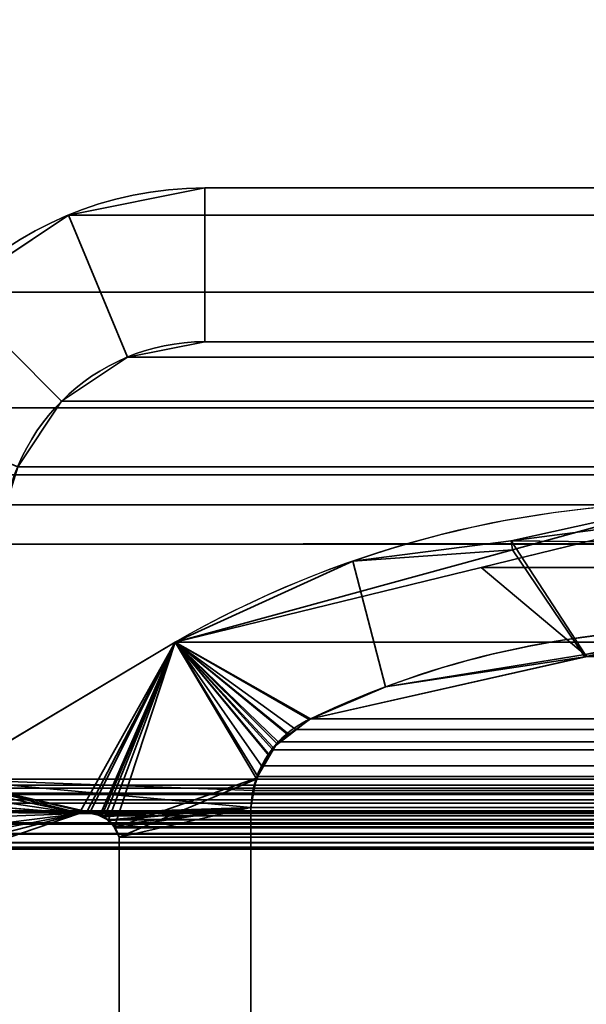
# Model space of a CAD drawing. Header units: millimetres. Extents: x -488 to 6688, y -115 to 115.
# Tile 602 of 656: x 1137.14 to 1141.56, y 9.33 to 17.01. Entities that reach past the tile are written whole.
import ezdxf

# ---------------------------------------------------------------- set-up
doc = ezdxf.new("R2010")
doc.units = ezdxf.units.MM
doc.layers.add('151', color=7, linetype='Continuous', true_color=0xffffff)

# ---------------------------------------------------------------- blocks, each defined once
blk = doc.blocks.new('UG_SURFACE_002')
at = {"layer": '151', "color": 252, "linetype": 'Continuous', "lineweight": 35}
for points in [[(2037.4999, -15, 2194.2501), (2037.4999, 115, 2194.2501), (962.5, 115, 2194.2501), (962.5, -15, 2194.2501)], [(1112.5, -15, 2044.25), (1112.5, 115, 2044.25), (1887.5, 115, 2044.25), (1887.5, -15, 2044.25)]]:
    blk.add_3dface(points, dxfattribs=at)
blk = doc.blocks.new('UG_SURFACE_110')
at = {"layer": '151', "color": 7, "linetype": 'Continuous', "lineweight": 35}
for points in [[(1140.9692, 12.9471, -10.75), (1142.3141, 13.2421, 2014.936), (1143.6585, 12.9161, 2013.5915)], [(1140.9692, 12.9471, -10.75), (1140.9799, 12.8766, 2016.2702), (1142.3141, 13.2421, 2014.936)], [(1143.6585, 12.9161, 2013.5915), (1143.0629, 13.2198, -10.75), (1140.9692, 12.9471, -10.75)], [(1140.9692, 12.9471, -10.75), (1143.0629, 13.2198, -10.75), (1142.7267, 12.2515, -10.75), (1141.5483, 12.0599, -10.75)], [(1141.5437, 12.0419, 2015.7063), (1142.4879, 12.2561, 2014.7622), (1142.3141, 13.2421, 2014.936), (1140.9799, 12.8766, 2016.2702)], [(1140.9799, 12.8766, 2016.2702), (1140.9692, 12.9471, -10.75), (1139.7345, 12.7862, -10.75)], [(1141.5483, 12.0599, -10.75), (1139.9906, 11.8066, -10.75), (1139.7345, 12.7862, -10.75), (1140.9692, 12.9471, -10.75)], [(1138.348, 12.1555, -10.75), (1138.348, 12.1555, 2018.9021), (1140.9799, 12.8766, 2016.2702)], [(1140.9799, 12.8766, 2016.2702), (1139.7345, 12.7862, -10.75), (1138.348, 12.1555, -10.75)], [(1140.9799, 12.8766, 2016.2702), (1138.348, 12.1555, 2018.9021), (1139.405, 11.5565, 2017.8449), (1141.5437, 12.0419, 2015.7063)], [(1138.348, 12.1555, -10.75), (1139.7345, 12.7862, -10.75), (1139.9906, 11.8066, -10.75), (1139.405, 11.5565, -10.75)], [(1142.4879, 12.2561, 2014.7622), (1141.5437, 12.0419, 2015.7063), (1141.5483, 12.0599, -10.75)], [(1142.4879, 12.2561, 2014.7622), (1141.5483, 12.0599, -10.75), (1142.7267, 12.2515, -10.75)], [(1137.6004, 10.8171, 2019.6495), (1138.348, 12.1555, 2018.9021), (1136.5554, 11.0875, 2020.6945), (1136.5168, 11.0506, 2020.7331)], [(1136.5554, 11.0875, 2020.6945), (1138.348, 12.1555, 2018.9021), (1138.348, 12.1555, -10.75), (1136.5554, 11.0875, -10.75)], [(1139.0861, 11.2703, -10.75), (1138.9794, 11.0884, -10.75), (1136.5554, 11.0875, -10.75), (1138.348, 12.1555, -10.75)], [(1137.6004, 10.8171, 2019.6495), (1137.6561, 10.826, 2019.594), (1138.348, 12.1555, 2018.9021)], [(1138.348, 12.1555, 2018.9021), (1137.6561, 10.826, 2019.594), (1137.6809, 10.8207, 2019.5692)], [(1138.348, 12.1555, 2018.9021), (1137.6809, 10.8207, 2019.5692), (1137.7604, 10.8037, 2019.4895)], [(1137.7604, 10.8037, 2019.4895), (1137.7774, 10.8, 2019.4726), (1138.348, 12.1555, 2018.9021)], [(1138.348, 12.1555, 2018.9021), (1137.7774, 10.8, 2019.4726), (1137.7958, 10.7898, 2019.4542)], [(1138.348, 12.1555, 2018.9021), (1137.7958, 10.7898, 2019.4542), (1137.8263, 10.7604, 2019.4237)], [(1137.8263, 10.7604, 2019.4237), (1137.8741, 10.7145, 2019.3758), (1138.348, 12.1555, 2018.9021)], [(1138.9816, 11.0946, 2018.2683), (1138.348, 12.1555, 2018.9021), (1137.8741, 10.7145, 2019.3758), (1137.8773, 10.7075, 2019.3727)], [(1138.348, 12.1555, -10.75), (1139.405, 11.5565, -10.75), (1139.2372, 11.4344, -10.75)], [(1138.348, 12.1555, -10.75), (1139.1413, 11.3646, -10.75), (1139.0861, 11.2703, -10.75)], [(1139.2372, 11.4344, -10.75), (1139.1413, 11.3646, -10.75), (1138.348, 12.1555, -10.75)], [(1138.348, 12.1555, 2018.9021), (1139.395, 11.552, 2017.8549), (1139.405, 11.5565, 2017.8449)], [(1138.348, 12.1555, 2018.9021), (1139.114, 11.3326, 2018.136), (1139.2355, 11.4275, 2018.0144)], [(1139.2355, 11.4275, 2018.0144), (1139.395, 11.552, 2017.8549), (1138.348, 12.1555, 2018.9021)], [(1138.348, 12.1555, 2018.9021), (1138.9816, 11.0946, 2018.2683), (1139.0796, 11.2708, 2018.1704)], [(1139.0796, 11.2708, 2018.1704), (1139.114, 11.3326, 2018.136), (1138.348, 12.1555, 2018.9021)], [(1141.5437, 12.0419, 2015.7063), (1139.405, 11.5565, 2017.8449), (1139.9906, 11.8066, -10.75)], [(1139.9906, 11.8066, -10.75), (1141.5483, 12.0599, -10.75), (1141.5437, 12.0419, 2015.7063)], [(1139.405, 11.5565, 2017.8449), (1139.405, 11.5565, -10.75), (1139.9906, 11.8066, -10.75)], [(1139.395, 11.552, 2017.8549), (1139.2355, 11.4275, 2018.0144), (1139.2372, 11.4344, -10.75)], [(1139.2372, 11.4344, -10.75), (1139.405, 11.5565, -10.75), (1139.405, 11.5565, 2017.8449)], [(1139.405, 11.5565, 2017.8449), (1139.395, 11.552, 2017.8549), (1139.2372, 11.4344, -10.75)], [(1139.2355, 11.4275, 2018.0144), (1139.114, 11.3326, 2018.136), (1139.1413, 11.3646, -10.75)], [(1139.1413, 11.3646, -10.75), (1139.2372, 11.4344, -10.75), (1139.2355, 11.4275, 2018.0144)], [(1139.114, 11.3326, 2018.136), (1139.0796, 11.2708, 2018.1704), (1139.0861, 11.2703, -10.75)], [(1139.0861, 11.2703, -10.75), (1139.1413, 11.3646, -10.75), (1139.114, 11.3326, 2018.136)], [(1138.9791, 11.086, -10.75), (1138.9794, 11.0884, -10.75), (1139.0796, 11.2708, 2018.1704)], [(1139.0796, 11.2708, 2018.1704), (1138.9816, 11.0946, 2018.2683), (1138.9791, 11.086, -10.75)], [(1138.9794, 11.0884, -10.75), (1139.0861, 11.2703, -10.75), (1139.0796, 11.2708, 2018.1704)], [(1136.5182, 11.052, -10.75), (1136.5554, 11.0875, -10.75), (1137.6004, 10.8171, -10.75)], [(1136.5554, 11.0875, -10.75), (1138.9794, 11.0884, -10.75), (1138.9791, 11.086, -10.75)], [(1136.5554, 11.0875, -10.75), (1137.704, 10.8235, -10.75), (1137.6816, 10.8221, -10.75)], [(1136.5554, 11.0875, -10.75), (1138.9384, 10.8663, -10.75), (1137.704, 10.8235, -10.75)], [(1137.6816, 10.8221, -10.75), (1137.6004, 10.8171, -10.75), (1136.5554, 11.0875, -10.75)], [(1138.9791, 11.086, -10.75), (1138.9384, 10.8663, -10.75), (1136.5554, 11.0875, -10.75)], [(1137.8773, 10.7075, 2019.3727), (1137.9112, 10.6334, 2019.3388), (1138.9799, 11.0856, 2018.27), (1138.9816, 11.0946, 2018.2683)], [(1138.9384, 10.8663, 2018.3115), (1138.9799, 11.0856, 2018.27), (1137.9112, 10.6334, 2019.3388)], [(1138.9384, 10.8663, -10.75), (1138.9791, 11.086, -10.75), (1138.9799, 11.0856, 2018.27)], [(1138.9799, 11.0856, 2018.27), (1138.9384, 10.8663, 2018.3115), (1138.9384, 10.8663, -10.75)], [(1138.9816, 11.0946, 2018.2683), (1138.9799, 11.0856, 2018.27), (1138.9791, 11.086, -10.75)], [(1136.4601, 10.9877, 2020.7899), (1136.4251, 10.9111, 2020.8249), (1137.6004, 10.8171, 2019.6495)], [(1136.428, 10.9101, -10.75), (1136.4608, 10.9883, -10.75), (1137.6004, 10.8171, -10.75)], [(1136.5168, 11.0506, 2020.7331), (1136.4673, 11.0036, 2020.7827), (1136.4601, 10.9877, 2020.7899), (1137.6004, 10.8171, 2019.6495)], [(1136.4608, 10.9883, -10.75), (1136.4669, 11.0027, -10.75), (1136.5182, 11.052, -10.75), (1137.6004, 10.8171, -10.75)], [(1136.4251, 10.9111, 2020.8249), (1136.4242, 10.9091, 2020.8259), (1136.4152, 10.8302, 2020.8347), (1137.6004, 10.8171, 2019.6495)], [(1137.6004, 10.8171, -10.75), (1136.4204, 10.8303, -10.75), (1136.4202, 10.8916, -10.75), (1136.428, 10.9101, -10.75)], [(1137.7594, 10.8038, -10.75), (1137.704, 10.8235, -10.75), (1138.9384, 10.8663, -10.75)], [(1138.9384, 10.8663, -10.75), (1137.7913, 10.7925, -10.75), (1137.7594, 10.8038, -10.75)], [(1137.8254, 10.7618, -10.75), (1137.7913, 10.7925, -10.75), (1138.9384, 10.8663, -10.75)], [(1138.9384, 10.8663, -10.75), (1137.8675, 10.724, -10.75), (1137.8254, 10.7618, -10.75)], [(1137.8756, 10.7071, -10.75), (1137.8675, 10.724, -10.75), (1138.9384, 10.8663, -10.75)], [(1138.9384, 10.8663, -10.75), (1137.9112, 10.6334, -10.75), (1137.8756, 10.7071, -10.75)], [(1138.9384, 10.8663, -10.75), (1138.9384, 5.7187, -10.75), (1137.9112, 6.3541, -10.75), (1137.9112, 10.6334, -10.75)], [(1138.9384, 5.7187, 2018.3115), (1138.9384, 10.8663, 2018.3115), (1137.9112, 10.6334, 2019.3388), (1137.9112, 6.3541, 2019.3388)], [(1138.9384, 5.7187, -10.75), (1138.9384, 10.8663, -10.75), (1138.9384, 10.8663, 2018.3115), (1138.9384, 5.7187, 2018.3115)], [(1136.8029, 10.5484, 2020.447), (1137.6004, 10.8171, 2019.6495), (1136.4152, 10.8302, 2020.8347)], [(1136.4205, 10.7742, -10.75), (1136.4204, 10.8303, -10.75), (1137.6004, 10.8171, -10.75)], [(1137.6004, 10.8171, -10.75), (1136.4671, 10.675, -10.75), (1136.428, 10.7445, -10.75), (1136.4205, 10.7742, -10.75)], [(1136.5216, 10.6109, -10.75), (1136.4887, 10.6366, -10.75), (1136.4671, 10.675, -10.75), (1137.6004, 10.8171, -10.75)], [(1136.6043, 10.5606, -10.75), (1136.575, 10.5689, -10.75), (1136.5216, 10.6109, -10.75), (1137.6004, 10.8171, -10.75)], [(1136.6043, 10.5606, -10.75), (1137.6004, 10.8171, -10.75), (1136.8029, 10.5484, -10.75), (1136.6998, 10.5363, -10.75)], [(1137.6004, 10.8171, 2019.6495), (1136.8029, 10.5484, 2020.447), (1136.8029, 10.5484, -10.75), (1137.6004, 10.8171, -10.75)], [(1137.6809, 10.8207, 2019.5692), (1137.6561, 10.826, 2019.594), (1137.6004, 10.8171, -10.75)], [(1137.6561, 10.826, 2019.594), (1137.6004, 10.8171, 2019.6495), (1137.6004, 10.8171, -10.75)], [(1137.6004, 10.8171, -10.75), (1137.6816, 10.8221, -10.75), (1137.6809, 10.8207, 2019.5692)], [(1137.6809, 10.8207, 2019.5692), (1137.6816, 10.8221, -10.75), (1137.704, 10.8235, -10.75)], [(1137.7604, 10.8037, 2019.4895), (1137.6809, 10.8207, 2019.5692), (1137.704, 10.8235, -10.75)], [(1137.704, 10.8235, -10.75), (1137.7594, 10.8038, -10.75), (1137.7604, 10.8037, 2019.4895)], [(1137.7958, 10.7898, 2019.4542), (1137.7594, 10.8038, -10.75), (1137.7913, 10.7925, -10.75)], [(1137.7958, 10.7898, 2019.4542), (1137.7774, 10.8, 2019.4726), (1137.7594, 10.8038, -10.75)], [(1137.7774, 10.8, 2019.4726), (1137.7604, 10.8037, 2019.4895), (1137.7594, 10.8038, -10.75)], [(1137.7913, 10.7925, -10.75), (1137.8254, 10.7618, -10.75), (1137.8263, 10.7604, 2019.4237)], [(1137.8263, 10.7604, 2019.4237), (1137.7958, 10.7898, 2019.4542), (1137.7913, 10.7925, -10.75)], [(1137.8741, 10.7145, 2019.3758), (1137.8254, 10.7618, -10.75), (1137.8675, 10.724, -10.75)], [(1137.8741, 10.7145, 2019.3758), (1137.8263, 10.7604, 2019.4237), (1137.8254, 10.7618, -10.75)], [(1137.8675, 10.724, -10.75), (1137.8756, 10.7071, -10.75), (1137.8773, 10.7075, 2019.3727)], [(1137.8773, 10.7075, 2019.3727), (1137.8741, 10.7145, 2019.3758), (1137.8675, 10.724, -10.75)], [(1137.9112, 10.6334, 2019.3388), (1137.8773, 10.7075, 2019.3727), (1137.8756, 10.7071, -10.75)], [(1137.8756, 10.7071, -10.75), (1137.9112, 10.6334, -10.75), (1137.9112, 10.6334, 2019.3388)], [(1137.9112, 6.3541, 2019.3388), (1137.9112, 10.6334, 2019.3388), (1137.9112, 10.6334, -10.75), (1137.9112, 6.3541, -10.75)]]:
    blk.add_3dface(points, dxfattribs=at)
blk = doc.blocks.new('UG_SURFACE_111')
at = {"layer": '151', "color": 7, "linetype": 'Continuous', "lineweight": 35}
for points in [[(1140.7354, 12.7374, 2016.5145), (1142.7813, 13.2362, 2014.4687), (1142.4994, 12.2561, 2014.7505), (1141.5641, 12.0446, 2015.6858)], [(1140.7354, 12.7374, 2016.5145), (1859.2646, 12.7374, 2016.5145), (1857.2187, 13.2362, 2014.4687)], [(1142.7813, 13.2362, 2014.4687), (1140.7354, 12.7374, 2016.5145), (1857.2187, 13.2362, 2014.4687)], [(1141.5641, 12.0446, 2015.6858), (1139.405, 11.5565, 2017.8449), (1138.348, 12.1555, 2018.9021), (1140.7354, 12.7374, 2016.5145)], [(1138.348, 12.1555, 2018.9021), (1861.652, 12.1555, 2018.9021), (1859.2646, 12.7374, 2016.5145), (1140.7354, 12.7374, 2016.5145)], [(1138.9928, 11.1065, 2018.2571), (1138.9546, 10.9977, 2018.2953), (1136.5554, 11.0875, 2020.6945), (1138.348, 12.1555, 2018.9021)], [(1863.4446, 11.0875, 2020.6945), (1861.652, 12.1555, 2018.9021), (1138.348, 12.1555, 2018.9021), (1136.5554, 11.0875, 2020.6945)], [(1138.348, 12.1555, 2018.9021), (1139.022, 11.19, 2018.2281), (1138.9928, 11.1065, 2018.2571)], [(1138.348, 12.1555, 2018.9021), (1139.405, 11.5565, 2017.8449), (1139.2902, 11.4749, 2017.9598)], [(1138.348, 12.1555, 2018.9021), (1139.1529, 11.3772, 2018.0972), (1139.1101, 11.316, 2018.1398)], [(1139.1101, 11.316, 2018.1398), (1139.022, 11.19, 2018.2281), (1138.348, 12.1555, 2018.9021)], [(1139.2902, 11.4749, 2017.9598), (1139.1529, 11.3772, 2018.0972), (1138.348, 12.1555, 2018.9021)], [(1860.595, 11.5565, 2017.8449), (1139.405, 11.5565, 2017.8449), (1141.5641, 12.0446, 2015.6858)], [(1139.2902, 11.4749, 2017.9598), (1139.405, 11.5565, 2017.8449), (1860.595, 11.5565, 2017.8449)], [(1860.595, 11.5565, 2017.8449), (1860.7128, 11.484, 2017.9627), (1139.2902, 11.4749, 2017.9598)], [(1860.7702, 11.4486, 2018.0202), (1139.1101, 11.316, 2018.1398), (1139.1529, 11.3772, 2018.0972)], [(1860.7702, 11.4486, 2018.0202), (1860.8896, 11.3135, 2018.1396), (1139.1101, 11.316, 2018.1398)], [(1139.1529, 11.3772, 2018.0972), (1139.2902, 11.4749, 2017.9598), (1860.7128, 11.484, 2017.9627)], [(1860.7128, 11.484, 2017.9627), (1860.7702, 11.4486, 2018.0202), (1139.1529, 11.3772, 2018.0972)], [(1139.022, 11.19, 2018.2281), (1139.1101, 11.316, 2018.1398), (1860.8896, 11.3135, 2018.1396)], [(1860.8896, 11.3135, 2018.1396), (1860.942, 11.2541, 2018.1921), (1139.022, 11.19, 2018.2281)], [(1860.942, 11.2541, 2018.1921), (1138.9928, 11.1065, 2018.2571), (1139.022, 11.19, 2018.2281)], [(1860.942, 11.2541, 2018.1921), (1861.0098, 11.1077, 2018.2598), (1138.9928, 11.1065, 2018.2571)], [(1136.5012, 11.0383, 2020.7489), (1136.5554, 11.0875, 2020.6945), (1137.6004, 10.8171, 2019.6495), (1136.8029, 10.5484, 2020.447)], [(1136.5554, 11.0875, 2020.6945), (1136.5012, 11.0383, 2020.7489), (1863.498, 11.0365, 2020.7479)], [(1136.5554, 11.0875, 2020.6945), (1138.9384, 10.8663, 2018.3115), (1137.7167, 10.8212, 2019.5334), (1137.6871, 10.8202, 2019.563)], [(1137.6871, 10.8202, 2019.563), (1137.6144, 10.8176, 2019.6357), (1136.5554, 11.0875, 2020.6945)], [(1137.6144, 10.8176, 2019.6357), (1137.6004, 10.8171, 2019.6495), (1136.5554, 11.0875, 2020.6945)], [(1138.9546, 10.9977, 2018.2953), (1138.9384, 10.8663, 2018.3115), (1136.5554, 11.0875, 2020.6945)], [(1863.498, 11.0365, 2020.7479), (1863.4446, 11.0875, 2020.6945), (1136.5554, 11.0875, 2020.6945)], [(1138.9546, 10.9977, 2018.2953), (1138.9928, 11.1065, 2018.2571), (1861.0098, 11.1077, 2018.2598)], [(1861.0098, 11.1077, 2018.2598), (1861.0249, 11.0751, 2018.275), (1138.9546, 10.9977, 2018.2953)], [(1861.0249, 11.0751, 2018.275), (1861.0616, 10.8663, 2018.3115), (1138.9546, 10.9977, 2018.2953)], [(1863.552, 10.9652, 2020.802), (1136.476, 11.0155, 2020.7739), (1136.4516, 10.9779, 2020.7984)], [(1136.5012, 11.0383, 2020.7489), (1136.476, 11.0155, 2020.7739), (1863.5329, 11.0032, 2020.7829)], [(1136.476, 11.0155, 2020.7739), (1863.552, 10.9652, 2020.802), (1863.5329, 11.0032, 2020.7829)], [(1863.5329, 11.0032, 2020.7829), (1863.498, 11.0365, 2020.7479), (1136.5012, 11.0383, 2020.7489)], [(1861.0616, 10.8663, 2018.3115), (1138.9384, 10.8663, 2018.3115), (1138.9546, 10.9977, 2018.2953)], [(1136.4319, 10.9258, 2020.818), (1136.4217, 10.8984, 2020.8285), (1863.5852, 10.846, 2020.8352)], [(1863.552, 10.9652, 2020.802), (1136.4472, 10.9664, 2020.8027), (1136.4319, 10.9258, 2020.818)], [(1136.4319, 10.9258, 2020.818), (1863.569, 10.9316, 2020.8189), (1863.552, 10.9652, 2020.802)], [(1136.4319, 10.9258, 2020.818), (1863.5697, 10.9274, 2020.8199), (1863.569, 10.9316, 2020.8189)], [(1863.5852, 10.846, 2020.8352), (1863.5697, 10.9274, 2020.8199), (1136.4319, 10.9258, 2020.818)], [(1136.4516, 10.9779, 2020.7984), (1136.4472, 10.9664, 2020.8027), (1863.552, 10.9652, 2020.802)], [(1863.5844, 10.8085, 2020.8344), (1136.4156, 10.8382, 2020.8344), (1136.4145, 10.8282, 2020.8354)], [(1136.4217, 10.8984, 2020.8285), (1136.4156, 10.8382, 2020.8344), (1863.5852, 10.846, 2020.8352)], [(1136.4156, 10.8382, 2020.8344), (1863.5851, 10.8384, 2020.8352), (1863.5852, 10.846, 2020.8352)], [(1863.5844, 10.8085, 2020.8344), (1863.5851, 10.8384, 2020.8352), (1136.4156, 10.8382, 2020.8344)], [(1137.76, 10.8, 2019.49), (1137.7167, 10.8212, 2019.5334), (1138.9384, 10.8663, 2018.3115)], [(1138.9384, 10.8663, 2018.3115), (1137.8264, 10.7677, 2019.4235), (1137.8185, 10.7716, 2019.4316), (1137.76, 10.8, 2019.49)], [(1137.88, 10.7055, 2019.3701), (1137.8732, 10.7134, 2019.3768), (1137.8264, 10.7677, 2019.4235), (1138.9384, 10.8663, 2018.3115)], [(1138.9384, 10.8663, 2018.3115), (1137.9112, 10.6334, 2019.3388), (1137.88, 10.7055, 2019.3701)], [(1137.9112, 6.3541, 2019.3388), (1137.9112, 10.6334, 2019.3388), (1138.9384, 10.8663, 2018.3115), (1138.9384, 5.7187, 2018.3115)], [(1138.9384, 5.7187, 2018.3115), (1138.9384, 10.8663, 2018.3115), (1861.0616, 10.8663, 2018.3115), (1861.0616, 5.7187, 2018.3115)], [(1136.4145, 10.8282, 2020.8354), (1136.428, 10.7445, 2020.822), (1863.572, 10.7445, 2020.822)], [(1863.572, 10.7445, 2020.822), (1863.5844, 10.8085, 2020.8344), (1136.4145, 10.8282, 2020.8354)], [(1862.3996, 10.8171, 2019.6495), (1863.1971, 10.5484, 2020.447), (1136.8029, 10.5484, 2020.447), (1137.6004, 10.8171, 2019.6495)], [(1862.3996, 10.8171, 2019.6495), (1137.6004, 10.8171, 2019.6495), (1137.6144, 10.8176, 2019.6357)], [(1862.3232, 10.8261, 2019.5732), (1137.6144, 10.8176, 2019.6357), (1137.6871, 10.8202, 2019.563)], [(1862.3232, 10.8261, 2019.5732), (1862.3855, 10.8187, 2019.6354), (1137.6144, 10.8176, 2019.6357)], [(1137.6144, 10.8176, 2019.6357), (1862.3855, 10.8187, 2019.6354), (1862.3996, 10.8171, 2019.6495)], [(1137.6871, 10.8202, 2019.563), (1862.3134, 10.8229, 2019.5634), (1862.3232, 10.8261, 2019.5732)], [(1862.3134, 10.8229, 2019.5634), (1137.6871, 10.8202, 2019.563), (1137.7167, 10.8212, 2019.5334)], [(1137.7167, 10.8212, 2019.5334), (1862.2395, 10.7993, 2019.4895), (1862.3134, 10.8229, 2019.5634)], [(1137.7167, 10.8212, 2019.5334), (1137.76, 10.8, 2019.49), (1862.2395, 10.7993, 2019.4895)], [(1862.1986, 10.7862, 2019.4485), (1137.76, 10.8, 2019.49), (1137.8185, 10.7716, 2019.4316)], [(1862.1986, 10.7862, 2019.4485), (1862.2395, 10.7993, 2019.4895), (1137.76, 10.8, 2019.49)], [(1137.8185, 10.7716, 2019.4316), (1862.1829, 10.7701, 2019.4328), (1862.1986, 10.7862, 2019.4485)], [(1862.1829, 10.7701, 2019.4328), (1137.8185, 10.7716, 2019.4316), (1137.8264, 10.7677, 2019.4235)], [(1137.8264, 10.7677, 2019.4235), (1862.1271, 10.7128, 2019.377), (1862.1829, 10.7701, 2019.4328)], [(1137.8264, 10.7677, 2019.4235), (1137.8732, 10.7134, 2019.3768), (1862.1271, 10.7128, 2019.377)], [(1136.4323, 10.736, 2020.8178), (1863.5677, 10.736, 2020.8178), (1863.572, 10.7445, 2020.822), (1136.428, 10.7445, 2020.822)], [(1863.5314, 10.662, 2020.7813), (1136.4323, 10.736, 2020.8178), (1136.4686, 10.662, 2020.7813)], [(1863.5314, 10.662, 2020.7813), (1863.5677, 10.736, 2020.8178), (1136.4323, 10.736, 2020.8178)], [(1862.1204, 10.7061, 2019.3703), (1137.8732, 10.7134, 2019.3768), (1137.88, 10.7055, 2019.3701)], [(1862.1204, 10.7061, 2019.3703), (1862.1271, 10.7128, 2019.377), (1137.8732, 10.7134, 2019.3768)], [(1137.88, 10.7055, 2019.3701), (1862.0888, 10.6334, 2019.3388), (1862.1204, 10.7061, 2019.3703)], [(1137.88, 10.7055, 2019.3701), (1137.9112, 10.6334, 2019.3388), (1862.0888, 10.6334, 2019.3388)], [(1136.4686, 10.662, 2020.7813), (1136.4726, 10.6582, 2020.7775), (1863.5275, 10.6582, 2020.7775), (1863.5314, 10.662, 2020.7813)], [(1863.5275, 10.6582, 2020.7775), (1136.4726, 10.6582, 2020.7775), (1136.5391, 10.5917, 2020.7109)], [(1136.5391, 10.5917, 2020.7109), (1863.461, 10.5914, 2020.7109), (1863.5275, 10.6582, 2020.7775)], [(1862.0888, 6.3541, 2019.3388), (1862.0888, 10.6334, 2019.3388), (1137.9112, 10.6334, 2019.3388), (1137.9112, 6.3541, 2019.3388)], [(1863.4601, 10.5905, 2020.71), (1136.5391, 10.5917, 2020.7109), (1136.5411, 10.5896, 2020.7088)], [(1863.4601, 10.5905, 2020.71), (1863.461, 10.5914, 2020.7109), (1136.5391, 10.5917, 2020.7109)], [(1863.4601, 10.5905, 2020.71), (1136.5411, 10.5896, 2020.7088), (1136.622, 10.5553, 2020.628)], [(1136.622, 10.5553, 2020.628), (1863.378, 10.5551, 2020.628), (1863.4601, 10.5905, 2020.71)], [(1863.344, 10.5404, 2020.5939), (1136.622, 10.5553, 2020.628), (1136.6581, 10.54, 2020.592)], [(1863.344, 10.5404, 2020.5939), (1863.378, 10.5551, 2020.628), (1136.622, 10.5553, 2020.628)], [(1136.6581, 10.54, 2020.592), (1136.7087, 10.5429, 2020.5412), (1863.291, 10.5412, 2020.541)], [(1863.291, 10.5412, 2020.541), (1863.344, 10.5404, 2020.5939), (1136.6581, 10.54, 2020.592)], [(1863.2195, 10.5423, 2020.4694), (1136.7087, 10.5429, 2020.5412), (1136.8029, 10.5484, 2020.447)], [(1863.2195, 10.5423, 2020.4694), (1863.291, 10.5412, 2020.541), (1136.7087, 10.5429, 2020.5412)], [(1136.8029, 10.5484, 2020.447), (1863.1971, 10.5484, 2020.447), (1863.2195, 10.5423, 2020.4694)]]:
    blk.add_3dface(points, dxfattribs=at)
blk = doc.blocks.new('UG_SURFACE_126')
at = {"layer": '151', "color": 252, "linetype": 'Continuous', "lineweight": 35}
for points in [[(1138.58, 15.7, 2018.6701), (1138.58, 15.7, -10.75), (1137.5161, 15.4884, -10.75), (1137.5161, 15.4884, 2019.7339)], [(1138.58, 15.7, 2018.6701), (1137.5161, 15.4884, 2019.7339), (1137.9753, 14.3797, 2019.2747), (1138.58, 14.5, 2018.6701)], [(1138.58, 14.5, -10.75), (1137.9753, 14.3797, -10.75), (1137.5161, 15.4884, -10.75), (1138.58, 15.7, -10.75)], [(1138.58, 15.7, 2018.6701), (1146.8197, 15.7, 2010.4303), (1146.8197, 15.7, -10.75), (1138.58, 15.7, -10.75)], [(1138.58, 14.5, 2018.6701), (1146.8197, 14.5, 2010.4303), (1146.8197, 15.7, 2010.4303), (1138.58, 15.7, 2018.6701)], [(1138.58, 15.7, -10.75), (1146.8197, 15.7, -10.75), (1146.8197, 14.5, -10.75), (1138.58, 14.5, -10.75)], [(1137.5161, 15.4884, 2019.7339), (1137.5161, 15.4884, -10.75), (1136.6142, 14.8858, -10.75), (1136.6142, 14.8858, 2020.6358)], [(1137.5161, 15.4884, 2019.7339), (1136.6142, 14.8858, 2020.6358), (1137.4627, 14.0372, 2019.7873), (1137.9753, 14.3797, 2019.2747)], [(1136.6142, 14.8858, -10.75), (1137.5161, 15.4884, -10.75), (1137.9753, 14.3797, -10.75), (1137.4627, 14.0372, -10.75)], [(1137.1202, 13.5246, 2020.1297), (1137.4627, 14.0372, 2019.7873), (1136.6142, 14.8858, 2020.6358), (1136.0116, 13.9839, 2021.2383)], [(1137.4627, 14.0372, -10.75), (1137.1202, 13.5246, -10.75), (1136.0116, 13.9839, -10.75), (1136.6142, 14.8858, -10.75)], [(1137.9753, 14.3797, 2019.2747), (1137.9753, 14.3797, -10.75), (1138.58, 14.5, -10.75), (1138.58, 14.5, 2018.6701)], [(1138.58, 14.5, 2018.6701), (1138.58, 14.5, -10.75), (1146.8197, 14.5, -10.75), (1146.8197, 14.5, 2010.4303)], [(1137.4627, 14.0372, 2019.7873), (1137.4627, 14.0372, -10.75), (1137.9753, 14.3797, -10.75), (1137.9753, 14.3797, 2019.2747)], [(1137.1202, 13.5246, 2020.1297), (1137.1202, 13.5246, -10.75), (1137.4627, 14.0372, -10.75), (1137.4627, 14.0372, 2019.7873)]]:
    blk.add_3dface(points, dxfattribs=at)
blk = doc.blocks.new('UG_SURFACE_127')
at = {"layer": '151', "color": 252, "linetype": 'Continuous', "lineweight": 35}
for points in [[(1138.58, 15.7, 2018.6701), (1138.58, 15.7, -10.75), (1137.5161, 15.4884, -10.75), (1137.5161, 15.4884, 2019.7339)], [(1138.58, 15.7, 2018.6701), (1137.5161, 15.4884, 2019.7339), (1137.9753, 14.3797, 2019.2747), (1138.58, 14.5, 2018.6701)], [(1138.58, 14.5, -10.75), (1137.9753, 14.3797, -10.75), (1137.5161, 15.4884, -10.75), (1138.58, 15.7, -10.75)], [(1138.58, 15.7, 2018.6701), (1146.8197, 15.7, 2010.4303), (1146.8197, 15.7, -10.75), (1138.58, 15.7, -10.75)], [(1138.58, 14.5, 2018.6701), (1146.8197, 14.5, 2010.4303), (1146.8197, 15.7, 2010.4303), (1138.58, 15.7, 2018.6701)], [(1138.58, 15.7, -10.75), (1146.8197, 15.7, -10.75), (1146.8197, 14.5, -10.75), (1138.58, 14.5, -10.75)], [(1137.5161, 15.4884, 2019.7339), (1137.5161, 15.4884, -10.75), (1136.6142, 14.8858, -10.75), (1136.6142, 14.8858, 2020.6358)], [(1137.5161, 15.4884, 2019.7339), (1136.6142, 14.8858, 2020.6358), (1137.4627, 14.0372, 2019.7873), (1137.9753, 14.3797, 2019.2747)], [(1136.6142, 14.8858, -10.75), (1137.5161, 15.4884, -10.75), (1137.9753, 14.3797, -10.75), (1137.4627, 14.0372, -10.75)], [(1137.1202, 13.5246, 2020.1297), (1137.4627, 14.0372, 2019.7873), (1136.6142, 14.8858, 2020.6358), (1136.0116, 13.9839, 2021.2383)], [(1137.4627, 14.0372, -10.75), (1137.1202, 13.5246, -10.75), (1136.0116, 13.9839, -10.75), (1136.6142, 14.8858, -10.75)], [(1137.9753, 14.3797, 2019.2747), (1137.9753, 14.3797, -10.75), (1138.58, 14.5, -10.75), (1138.58, 14.5, 2018.6701)], [(1138.58, 14.5, 2018.6701), (1138.58, 14.5, -10.75), (1146.8197, 14.5, -10.75), (1146.8197, 14.5, 2010.4303)], [(1137.4627, 14.0372, 2019.7873), (1137.4627, 14.0372, -10.75), (1137.9753, 14.3797, -10.75), (1137.9753, 14.3797, 2019.2747)], [(1137.1202, 13.5246, 2020.1297), (1137.1202, 13.5246, -10.75), (1137.4627, 14.0372, -10.75), (1137.4627, 14.0372, 2019.7873)]]:
    blk.add_3dface(points, dxfattribs=at)
blk = doc.blocks.new('UG_SURFACE_129')
at = {"layer": '151', "color": 252, "linetype": 'Continuous', "lineweight": 35}
for points in [[(1861.42, 15.7, 2018.6701), (1138.58, 15.7, 2018.6701), (1137.5161, 15.4884, 2019.7339), (1862.4839, 15.4884, 2019.7339)], [(1138.58, 14.5, 2018.6701), (1137.9753, 14.3797, 2019.2747), (1137.5161, 15.4884, 2019.7339), (1138.58, 15.7, 2018.6701)], [(1138.58, 15.7, 2018.6701), (1861.42, 15.7, 2018.6701), (1853.1803, 15.7, 2010.4303), (1146.8197, 15.7, 2010.4303)], [(1138.58, 15.7, 2018.6701), (1146.8197, 15.7, 2010.4303), (1146.8197, 14.5, 2010.4303), (1138.58, 14.5, 2018.6701)], [(1862.4839, 15.4884, 2019.7339), (1137.5161, 15.4884, 2019.7339), (1136.6142, 14.8858, 2020.6358), (1863.3858, 14.8858, 2020.6358)], [(1137.9753, 14.3797, 2019.2747), (1137.4627, 14.0372, 2019.7873), (1136.6142, 14.8858, 2020.6358), (1137.5161, 15.4884, 2019.7339)], [(1863.3858, 14.8858, 2020.6358), (1136.6142, 14.8858, 2020.6358), (1136.0116, 13.9839, 2021.2383), (1863.9884, 13.9839, 2021.2383)], [(1136.0116, 13.9839, 2021.2383), (1136.6142, 14.8858, 2020.6358), (1137.4627, 14.0372, 2019.7873), (1137.1202, 13.5246, 2020.1297)], [(1862.0247, 14.3797, 2019.2747), (1137.9753, 14.3797, 2019.2747), (1138.58, 14.5, 2018.6701), (1861.42, 14.5, 2018.6701)], [(1138.58, 14.5, 2018.6701), (1146.8197, 14.5, 2010.4303), (1853.1803, 14.5, 2010.4303), (1861.42, 14.5, 2018.6701)], [(1862.5373, 14.0372, 2019.7873), (1137.4627, 14.0372, 2019.7873), (1137.9753, 14.3797, 2019.2747), (1862.0247, 14.3797, 2019.2747)], [(1862.8798, 13.5246, 2020.1297), (1137.1202, 13.5246, 2020.1297), (1137.4627, 14.0372, 2019.7873), (1862.5373, 14.0372, 2019.7873)], [(1864.1466, 13.4624, 2021.3966), (1863.9884, 13.9839, 2021.2383), (1136.0116, 13.9839, 2021.2383), (1135.8534, 13.4624, 2021.3966)], [(1137.0304, 13.2282, 2020.2196), (1137.1202, 13.5246, 2020.1297), (1862.8798, 13.5246, 2020.1297), (1862.9696, 13.2282, 2020.2196)], [(1135.8, 12.92, 2021.45), (1864.2, 12.92, 2021.45), (1864.1466, 13.4624, 2021.3966)], [(1135.8534, 13.4624, 2021.3966), (1135.8, 12.92, 2021.45), (1864.1466, 13.4624, 2021.3966)], [(1862.9696, 13.2282, 2020.2196), (1137, 12.92, 2020.2501), (1137.0304, 13.2282, 2020.2196)], [(1862.9696, 13.2282, 2020.2196), (1863, 12.92, 2020.2501), (1137, 12.92, 2020.2501)], [(1135.8, -22.22, 2021.45), (1864.2, -22.22, 2021.45), (1864.2, 12.92, 2021.45), (1135.8, 12.92, 2021.45)], [(1137, -22.22, 2020.2501), (1137, 12.92, 2020.2501), (1863, 12.92, 2020.2501), (1863, -22.22, 2020.2501)]]:
    blk.add_3dface(points, dxfattribs=at)

msp = doc.modelspace()

# ---------------------------------------------------------------- linework, layer by layer
at = {"layer": '151', "color": 251, "linetype": 'Continuous', "lineweight": -3, "true_color": 0x636466}
for p, q in [((1146.8198, 15.7, -10.75), (1138.58, 15.7, -10.75)), ((1861.42, 15.7, 2018.67), (1138.58, 15.7, 2018.67)), ((1138.58, 15.7, 2018.67), (1146.8198, 15.7, 2010.4302)), ((1138.58, 15.7, 2018.67), (1146.8198, 15.7, 2010.4302)), ((1138.58, 15.7, 2018.67), (1138.58, 15.7, -10.75)), ((1138.58, 15.7, 2018.67), (1138.58, 15.7, -10.75)), ((1146.8198, 15.7, -10.75), (1138.58, 15.7, -10.75)), ((1138.58, 15.7, 2018.67), (1146.8198, 15.7, 2010.4302)), ((1138.58, 14.5, 2018.67), (1146.8198, 14.5, 2010.4302)), ((1138.58, 14.5, 2018.67), (1138.58, 14.5, -10.75)), ((1138.58, 14.5, 2018.67), (1146.8198, 14.5, 2010.4302)), ((1138.58, 14.5, 2018.67), (1146.8198, 14.5, 2010.4302)), ((1146.8198, 14.5, -10.75), (1138.58, 14.5, -10.75)), ((1146.8198, 14.5, -10.75), (1138.58, 14.5, -10.75)), ((1861.42, 14.5, 2018.67), (1138.58, 14.5, 2018.67)), ((1138.58, 14.5, 2018.67), (1138.58, 14.5, -10.75)), ((1864.2, 12.92, 2021.45), (1135.8, 12.92, 2021.45)), ((1863, 12.92, 2020.25), (1137, 12.92, 2020.25)), ((1136.5555, 11.0875, 2020.6945), (1138.348, 12.1555, 2018.902)), ((1136.5555, 11.0875, 2020.6945), (1138.348, 12.1555, 2018.902)), ((1136.5555, 11.0875, -10.75), (1138.348, 12.1555, -10.75)), ((1861.652, 12.1555, 2018.902), (1138.348, 12.1555, 2018.902)), ((1138.348, 12.1555, 2018.902), (1138.348, 12.1555, -10.75)), ((1139.405, 11.5565, -10.75), (1139.405, 11.5565, 2017.845)), ((1139.405, 11.5565, 2017.845), (1860.595, 11.5565, 2017.845)), ((1863.4445, 11.0875, 2020.6945), (1136.5555, 11.0875, 2020.6945)), ((1138.9385, 10.8663, 2018.3115), (1138.9385, 5.7187, 2018.3115)), ((1138.9385, 5.7187, -10.75), (1138.9385, 10.8663, -10.75)), ((1138.9385, 10.8663, -10.75), (1138.9385, 10.8663, 2018.3115)), ((1138.9385, 10.8663, 2018.3115), (1138.9385, 5.7187, 2018.3115)), ((1138.9385, 10.8663, 2018.3115), (1861.0615, 10.8663, 2018.3115)), ((1137.6004, 10.8171, 2019.6496), (1136.8029, 10.5484, 2020.4471)), ((1137.6004, 10.8171, 2019.6496), (1136.8029, 10.5484, 2020.4471)), ((1137.6004, 10.8171, -10.75), (1136.8029, 10.5484, -10.75)), ((1137.6004, 10.8171, 2019.6496), (1137.6004, 10.8171, -10.75)), ((1862.3996, 10.8171, 2019.6496), (1137.6004, 10.8171, 2019.6496)), ((1863.572, 10.7445, 2020.822), (1136.428, 10.7445, 2020.822)), ((1137.9112, 6.3541, 2019.3388), (1137.9112, 10.6334, 2019.3388)), ((1137.9112, 6.3541, -10.75), (1137.9112, 10.6334, -10.75)), ((1137.9112, 6.3541, 2019.3388), (1137.9112, 10.6334, 2019.3388)), ((1862.0888, 10.6334, 2019.3388), (1137.9112, 10.6334, 2019.3388)), ((1137.9112, 10.6334, 2019.3388), (1137.9112, 10.6334, -10.75)), ((1863.1971, 10.5484, 2020.4471), (1136.8029, 10.5484, 2020.4471))]:
    msp.add_line(p, q, dxfattribs=at)
for radius in [2.78, 2.78, 1.58, 1.58]:
    msp.add_arc((1138.58, 12.92, -10.75), radius, 90, 180, dxfattribs=at)
at = {"layer": '151', "color": 251, "linetype": 'Continuous', "lineweight": -3, "true_color": 0x636466, "extrusion": (-0.707107, -6.12323e-17, -0.707107)}
for major_axis in [(-2.78, 0, 2.78), (-2.78, 0, 2.78), (-2.78, 0, 2.78), (-1.58, 0, 1.58), (-1.58, 0, 1.58), (-1.58, 0, 1.58)]:
    msp.add_ellipse((1138.58, 12.92, 2018.67), major_axis=major_axis, ratio=0.707107, start_param=0, end_param=1.570796, dxfattribs=at)
at = {"layer": '151', "color": 251, "linetype": 'Continuous', "lineweight": -3, "true_color": 0x636466}
for points in [[(1146.337, 12.2666, -10.75), (1143.8326, 13.6068, -10.75), (1140.8146, 13.5654, -10.75), (1138.348, 12.1555, -10.75)], [(1146.337, 12.2666, 2010.913), (1143.8326, 13.6068, 2013.4174), (1140.8146, 13.5654, 2016.4354), (1138.348, 12.1555, 2018.902)], [(1139.405, 11.5565, 2017.845), (1141.3533, 12.4942, 2015.8967), (1143.6234, 12.4889, 2013.6266), (1145.5678, 11.5427, 2011.6822)], [(1145.5678, 11.5427, -10.75), (1143.6234, 12.4889, -10.75), (1141.3533, 12.4942, -10.75), (1139.405, 11.5565, -10.75)], [(1138.9385, 10.8663, 2018.3115), (1138.9502, 11.1661, 2018.2998), (1139.131, 11.4337, 2018.119), (1139.405, 11.5565, 2017.845)], [(1139.405, 11.5565, -10.75), (1139.131, 11.4337, -10.75), (1138.9502, 11.1661, -10.75), (1138.9385, 10.8663, -10.75)], [(1137.6004, 10.8171, -10.75), (1137.7342, 10.8542, -10.75), (1137.8719, 10.7757, -10.75), (1137.9112, 10.6334, -10.75)], [(1137.9112, 10.6334, 2019.3388), (1137.8719, 10.7757, 2019.3781), (1137.7342, 10.8542, 2019.5158), (1137.6004, 10.8171, 2019.6496)]]:
    msp.add_open_spline(points, degree=3, dxfattribs=at)
for points, knots in [([(1146.337, 12.2666, 2010.913), (1145.052, 12.9543, 2012.198), (1143.7007, 13.26, 2013.5493), (1140.9723, 13.2249, 2016.2777), (1139.6213, 12.8833, 2017.6287), (1138.348, 12.1555, 2018.902)], [0, 0, 0, 0, 0.5, 0.5, 1, 1, 1, 1]), ([(1145.5678, 11.5427, 2011.6822), (1144.577, 12.0249, 2012.673), (1143.5345, 12.2538, 2013.7155), (1141.4398, 12.2584, 2015.8102), (1140.397, 12.034, 2016.853), (1139.405, 11.5565, 2017.845)], [0, 0, 0, 0, 0.5, 0.5, 1, 1, 1, 1]), ([(1139.405, 11.5565, 2017.845), (1139.3154, 11.5163, 2017.9346), (1139.2282, 11.4571, 2018.0218), (1139.1033, 11.3245, 2018.1467), (1139.0579, 11.2616, 2018.1921), (1138.9927, 11.1317, 2018.2573), (1138.9691, 11.0663, 2018.2809), (1138.9457, 10.9551, 2018.3043), (1138.9402, 10.9107, 2018.3098), (1138.9385, 10.8663, 2018.3115)], [0, 0, 0, 0, 0.396678, 0.396678, 0.657107, 0.657107, 0.869169, 0.869169, 1, 1, 1, 1]), ([(1137.6004, 10.8171, 2019.6496), (1137.6385, 10.8276, 2019.6115), (1137.6783, 10.8291, 2019.5717), (1137.755, 10.8133, 2019.495), (1137.7932, 10.7957, 2019.4568), (1137.8463, 10.751, 2019.4037), (1137.8648, 10.7301, 2019.3852), (1137.8931, 10.6842, 2019.3569), (1137.904, 10.6596, 2019.346), (1137.9112, 10.6334, 2019.3388)], [0, 0, 0, 0, 0.322138, 0.322138, 0.644766, 0.644766, 0.835344, 0.835344, 1, 1, 1, 1])]:
    msp.add_open_spline(points, degree=3, knots=knots, dxfattribs=at)

# ---------------------------------------------------------------- block references
for name in ['UG_SURFACE_002', 'UG_SURFACE_126', 'UG_SURFACE_127', 'UG_SURFACE_129', 'UG_SURFACE_110', 'UG_SURFACE_111']:
    msp.add_blockref(name, (0, 0), dxfattribs=at)

doc.saveas('drawing.dxf')
